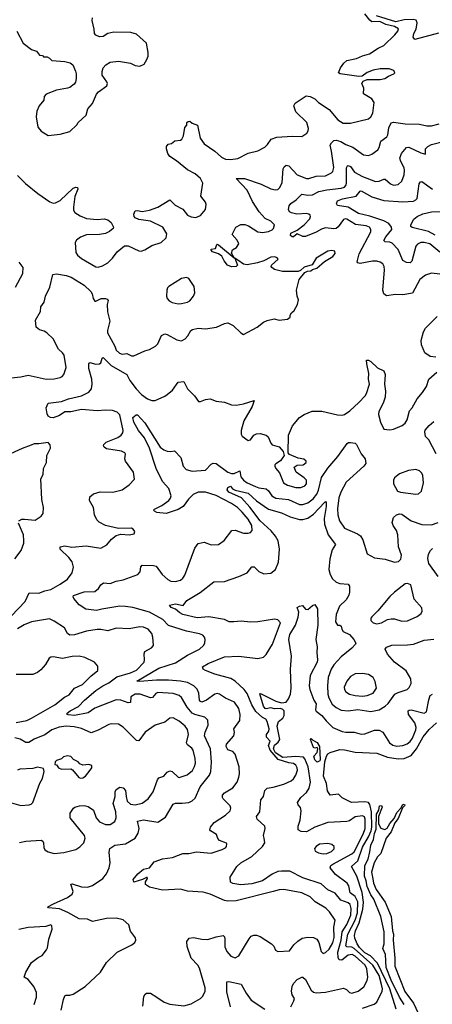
# Model space of a CAD drawing. Extents: x 1550320 to 1685906, y 509093 to 640511.
# Tile 327 of 532: x 1626175 to 1629642, y 563196 to 571481. Entities that reach past the tile are written whole.
import ezdxf

# ---------------------------------------------------------------- set-up
doc = ezdxf.new("R2010")
doc.units = 0

msp = doc.modelspace()

# ---------------------------------------------------------------- linework, layer by layer
at = {"layer": '0CON20XD'}
for points in [[(1626328.3, 570018.3), (1626428.8, 569948.8), (1626455, 569938.1), (1626475, 569940), (1626515, 569960.8), (1626625, 570063.3), (1626645, 570073.3), (1626659.3, 570069.3), (1626663.3, 570055), (1626637.4, 569992.6), (1626625.8, 569905), (1626627.3, 569877.3), (1626639.1, 569859.1), (1626681.7, 569831.7), (1626735, 569808.2), (1626825, 569799.1), (1626884.2, 569804.2), (1626915, 569795.7), (1626943.8, 569775), (1626963.8, 569735), (1626960, 569725), (1626930.3, 569699.7), (1626896.8, 569683.2), (1626845, 569674.4), (1626735, 569670), (1626685, 569651.4), (1626652, 569625), (1626640.8, 569605), (1626645, 569521.2), (1626659.4, 569499.4), (1626695, 569470.6), (1626815, 569402), (1626835, 569400), (1626871.3, 569408.7), (1626915, 569436), (1626955, 569474.2), (1626995, 569527.5), (1627055, 569577.1), (1627085, 569578.1), (1627175, 569535.8), (1627195, 569534.4), (1627225, 569544.3), (1627285, 569580.8), (1627364.4, 569605.6), (1627404.2, 569645.8), (1627409.7, 569679.7), (1627378.8, 569735), (1627275, 569785.8), (1627175, 569801.2), (1627145, 569813.3), (1627136.2, 569825), (1627134, 569845), (1627146.2, 569873.8), (1627163.6, 569876.4), (1627205, 569867.5), (1627265, 569879.4), (1627336.2, 569905), (1627435, 569964.2), (1627481.7, 569921.7), (1627545.5, 569885.5), (1627585, 569836), (1627615, 569821.4), (1627653.9, 569816.1), (1627695, 569833.8), (1627735, 569884.3), (1627741.2, 569925), (1627735.3, 569945.3), (1627698, 569995), (1627712.9, 570105), (1627695, 570144), (1627648.6, 570185), (1627585, 570218.1), (1627492.6, 570292.6), (1627435, 570328.8), (1627418.8, 570355), (1627408, 570395), (1627408.8, 570415), (1627422.5, 570435), (1627449.5, 570440.5), (1627478.3, 570461.7), (1627525, 570467.5), (1627538, 570475), (1627552, 570505), (1627563.3, 570575), (1627580, 570595), (1627580, 570615), (1627590, 570625), (1627605, 570627.5), (1627625, 570610), (1627667.5, 570595), (1627692.5, 570485), (1627725, 570437.8), (1627815, 570375.8), (1627871.4, 570325), (1627905, 570308.4), (1627945, 570304.7), (1628006.7, 570313.3), (1628095, 570357.3), (1628175, 570377.5), (1628235, 570409.5), (1628258.4, 570431.6), (1628287.1, 570475), (1628335, 570493.2), (1628465, 570502.1), (1628545, 570498.8), (1628588.1, 570525), (1628598.9, 570545), (1628600.5, 570565), (1628586.4, 570615), (1628494.8, 570704.8), (1628478.2, 570755), (1628490.9, 570779.1), (1628580.7, 570839.3), (1628615, 570836.2), (1628655, 570814.2), (1628686, 570785), (1628775.5, 570725.5), (1628849.5, 570639.5), (1628891.7, 570611.7), (1628955, 570609.6), (1629105, 570647.8), (1629125.6, 570665), (1629143.3, 570695), (1629153.4, 570783.4), (1629134.5, 570814.5), (1629065, 570857.5), (1629066, 570905), (1629050, 570945), (1629060, 570965), (1629095, 570976.7), (1629205, 570978), (1629244, 570986), (1629275, 571006.7), (1629320, 571025), (1629327.5, 571035), (1629320, 571055), (1629278.8, 571068.8), (1629205, 571068.9), (1629145, 571056.7), (1629094.3, 571035.7), (1629053.9, 571006.1), (1629025, 571002.5), (1628867.5, 571025), (1628852.5, 571035), (1628870, 571075), (1628898, 571115), (1628925, 571137.5), (1629004.1, 571154.1), (1629055, 571176.9), (1629115, 571193.8), (1629187.4, 571242.6), (1629235.7, 571265), (1629326.7, 571353.3), (1629351.9, 571385), (1629356.9, 571405), (1629324.4, 571425), (1629251.2, 571441.2), (1629200, 571465), (1629135, 571464.6), (1629117.1, 571477.1), (1629075, 571531.8)], [(1627243.3, 571145), (1627253.8, 571175), (1627253.8, 571205), (1627238.8, 571285), (1627155, 571359.2), (1627107.3, 571372.7), (1626964.3, 571375.7), (1626914.2, 571365.8), (1626875, 571340), (1626845, 571336.7), (1626815, 571350), (1626803.3, 571365), (1626801.7, 571401.7), (1626782.5, 571475), (1626785, 571496.7)], [(1629695, 571368.9), (1629494.5, 571314.5), (1629480.8, 571335), (1629487.1, 571365), (1629507.4, 571402.6), (1629514.7, 571455), (1629506.7, 571476.7), (1629482.2, 571482.2), (1629405, 571478.7), (1629335, 571464), (1629172.9, 571512.9)], [(1626150, 571385), (1626203.3, 571285), (1626275, 571230), (1626316.1, 571216.1), (1626341.7, 571181.7), (1626365, 571180), (1626375, 571170), (1626405, 571167.5), (1626425, 571157.5), (1626445, 571137.5), (1626555, 571130), (1626598.3, 571118.3), (1626620.7, 571100.7), (1626642.5, 571047.5), (1626650, 571025), (1626650, 570985), (1626643.3, 570955), (1626631.7, 570938.3), (1626595, 570911.2), (1626575.8, 570904.2), (1626485, 570889.2), (1626396.7, 570853.3), (1626380, 570835), (1626376.2, 570805), (1626337.5, 570755), (1626319.7, 570710.3), (1626314.3, 570665), (1626324.1, 570594.1), (1626328.8, 570575), (1626355, 570543.3), (1626415, 570506.7), (1626515, 570516.7), (1626595, 570540), (1626655, 570597.5), (1626665, 570616.7), (1626733, 570677), (1626748.3, 570731.7), (1626787.5, 570775), (1626820, 570855), (1626836.1, 570873.9), (1626905.8, 570924.2), (1626911.2, 570945), (1626907.7, 570957.7), (1626866.7, 571015), (1626866.7, 571045), (1626876.7, 571075), (1626898.3, 571101.7), (1626935, 571123.3), (1627005, 571131.2), (1627105, 571116.2), (1627146.1, 571096.1), (1627185, 571090), (1627221.7, 571108.3), (1627243.3, 571145)], [(1626499.5, 568709.5), (1626454.6, 568794.6), (1626402.5, 568845), (1626379.2, 568859.2), (1626340.8, 568870.8), (1626313.3, 568895), (1626306.7, 568953.3), (1626350, 569025), (1626351.2, 569065), (1626380.8, 569105), (1626392, 569155), (1626428.3, 569231.7), (1626453.8, 569336.2), (1626485, 569343.3), (1626565, 569330), (1626606.7, 569315), (1626715, 569246.7), (1626772, 569195), (1626784, 569175), (1626791.2, 569135), (1626805, 569113.3), (1626815, 569112.5), (1626860, 569135), (1626896.2, 569136.2), (1626910, 569130), (1626917, 569117), (1626910.6, 569085), (1626912.1, 569022.1), (1626931.2, 568945), (1626912.2, 568865), (1626912.9, 568845), (1626973.7, 568733.7), (1626985, 568701.2), (1627014.6, 568674.6), (1627035, 568667.8), (1627075, 568672.7), (1627112.9, 568652.9), (1627135, 568653.5), (1627225, 568694.4), (1627265, 568705.7), (1627315, 568734), (1627335.5, 568754.5), (1627367.6, 568822.4), (1627393.2, 568836.8), (1627415, 568832.9), (1627495, 568787.1), (1627535, 568779.2), (1627564.3, 568795.7), (1627588.7, 568821.3), (1627611.4, 568865), (1627625.4, 568874.6), (1627675, 568885.6), (1627735, 568878.5), (1627827.2, 568892.8), (1627894.6, 568925.4), (1627925, 568931.1), (1627969.1, 568909.1), (1628032.5, 568845), (1628055, 568833.3), (1628171.2, 568895), (1628223.8, 568935), (1628255, 568950.6), (1628314, 568964), (1628355, 568953.8), (1628425, 568962), (1628448.3, 568978.3), (1628447.5, 568995), (1628457.5, 569015), (1628480, 569035), (1628508.8, 569085), (1628516.7, 569125), (1628506.2, 569155), (1628502, 569205), (1628523.9, 569296.1), (1628570, 569355), (1628593.6, 569366.4), (1628621.7, 569368.3), (1628635, 569380), (1628670.7, 569389.3), (1628735, 569445.8), (1628805, 569488.1), (1628827.1, 569515), (1628824, 569534), (1628795, 569540), (1628765, 569534.2), (1628666, 569475), (1628632.3, 569417.7), (1628565, 569398), (1628535, 569370), (1628515, 569362.5), (1628383, 569363), (1628315, 569378.8), (1628293.3, 569395), (1628286.7, 569405), (1628290, 569415), (1628346.2, 569465), (1628337.6, 569477.6), (1628317.5, 569485), (1628285, 569483.1), (1628226.6, 569453.4), (1628174, 569436), (1628085, 569417.9), (1628054, 569424), (1628007.3, 569457.3), (1627982.9, 569473.2), (1627977.1, 569477), (1627955.9, 569515.9), (1627963.8, 569545), (1627996.2, 569565), (1628015.9, 569594.1), (1628003.3, 569625), (1627961.2, 569675), (1627991.2, 569735), (1628032.8, 569757.2), (1628066.4, 569756.4), (1628096.4, 569746.4), (1628175, 569695.8), (1628215, 569689.4), (1628265, 569697.8), (1628295, 569711.9), (1628306.9, 569725), (1628316, 569755), (1628285, 569786.9), (1628238.8, 569808.8), (1628185.8, 569865), (1628130.9, 569950.9), (1628085.4, 570045.4), (1627993.3, 570145), (1628065, 570144), (1628205, 570097.9), (1628285, 570058.2), (1628325, 570048.5), (1628345, 570053.1), (1628362, 570068), (1628379.6, 570110.4), (1628389.5, 570225), (1628397.8, 570242.2), (1628415, 570257.5), (1628435, 570250.6), (1628505, 570174.6), (1628585, 570144.5), (1628605, 570143.6), (1628665, 570163.8), (1628745, 570168.5), (1628795, 570191.4), (1628805.6, 570205), (1628813.5, 570236.5), (1628795.8, 570375.8), (1628784, 570425), (1628794, 570446), (1628815.8, 570464.2), (1628835, 570466.7), (1628873.8, 570455), (1628915, 570431.1), (1628975, 570409.5), (1629065, 570342.9), (1629105, 570337.1), (1629135, 570350), (1629183, 570387), (1629195.4, 570404.6), (1629209.8, 570460.2), (1629259.1, 570495), (1629267.4, 570512.6), (1629277.6, 570572.4), (1629295, 570613.8), (1629315, 570620), (1629415, 570605.4), (1629535, 570603.1), (1629595, 570588.2), (1629635, 570587.1), (1629699.2, 570605)], [(1629705, 569340), (1629635, 569349.1), (1629585, 569331.5), (1629537.1, 569295), (1629475, 569180), (1629395, 569165.5), (1629332.2, 569167.8), (1629257.8, 569157.8), (1629235, 569174), (1629225.6, 569204.4), (1629241.5, 569375), (1629236.7, 569405), (1629225, 569426), (1629205, 569441.4), (1629175, 569448.9), (1629138.7, 569448.7), (1629035, 569430), (1629016.2, 569435), (1629010.6, 569445), (1629028.2, 569511.8), (1629125.5, 569695), (1629126.7, 569715), (1629114.2, 569735), (1629085, 569747.9), (1628997, 569757), (1628925, 569803.1), (1628910, 569805), (1628895, 569799.2), (1628852, 569738), (1628833.3, 569725), (1628815, 569721.8), (1628745, 569730), (1628710.1, 569719.9), (1628667.1, 569692.9), (1628575, 569655.5), (1628555, 569657.8), (1628505, 569678.8), (1628476.7, 569655), (1628465, 569654.2), (1628450, 569665), (1628454, 569685), (1628505, 569710), (1628564.5, 569755), (1628612.2, 569805), (1628618.9, 569825), (1628615.6, 569835), (1628605.3, 569845.3), (1628585, 569851.1), (1628504.7, 569844.7), (1628458, 569855), (1628442.9, 569865), (1628434.5, 569885), (1628440.5, 569915), (1628451.8, 569935), (1628498.9, 569965), (1628545, 570011.8), (1628595, 570005.8), (1628635, 570008.4), (1628688.8, 570035), (1628755, 570048.9), (1628875, 570062.5), (1628905, 570072.9), (1628916.2, 570085), (1628921.8, 570105), (1628921.9, 570235), (1628928.2, 570251.8), (1628935, 570254.5), (1628953.3, 570245), (1628987.8, 570197.8), (1629055, 570162), (1629165, 570119.1), (1629195, 570121.5), (1629235, 570140.6), (1629245, 570140), (1629290.4, 570100.4), (1629315, 570090), (1629355.6, 570094.4), (1629385, 570123.8), (1629406.7, 570175), (1629408.1, 570211.9), (1629404.4, 570235), (1629376.7, 570286.7), (1629370, 570315), (1629384.4, 570355), (1629425, 570406), (1629445, 570407.8), (1629545, 570360), (1629585, 570350), (1629586, 570395), (1629603.8, 570415), (1629635, 570431.2), (1629755, 570462.5)], [(1626155, 570168.8), (1626221.9, 570101.9), (1626328.3, 570018.3)], [(1629704.1, 569524.1), (1629620.8, 569595), (1629575, 569607.3), (1629545, 569606.7), (1629517.8, 569592.2), (1629503.3, 569575), (1629471.4, 569448.6), (1629455, 569435.7), (1629425, 569438.1), (1629395, 569454.4), (1629355, 569548.2), (1629305, 569601.1), (1629285, 569609.6), (1629245, 569612.5), (1629233.4, 569623.4), (1629251.2, 569655), (1629302.7, 569715), (1629300, 569735), (1629276.2, 569765), (1629235, 569789), (1629117.9, 569827.9), (1629020.6, 569850.6), (1628935, 569903.1), (1628845, 569918.8), (1628836.2, 569935), (1628845, 569957.1), (1628886.2, 569975), (1629002.5, 569997.5), (1629035, 570039.2), (1629045, 570041.5), (1629135, 569991), (1629235, 569959.8), (1629395, 569949.2), (1629485.3, 569954.7), (1629505, 569964.4), (1629513.9, 569976.1), (1629530.8, 570099.2), (1629542.5, 570117.5), (1629555, 570120.6), (1629643.9, 570053.9)], [(1629665, 569667.4), (1629608.8, 569698.8), (1629471.8, 569731.8), (1629462.2, 569742.2), (1629462.5, 569755), (1629486.8, 569803.2), (1629513.9, 569826.1), (1629562.9, 569847.1), (1629635, 569863.3), (1629782.8, 569867.2)], [(1627955, 569401.8), (1627922, 569415), (1627891.9, 569451.9), (1627872.7, 569492.7), (1627845, 569510), (1627795, 569527.5), (1627783, 569543), (1627785, 569550), (1627820, 569555), (1627831.2, 569588.8), (1627835, 569592.5), (1627845, 569586.7), (1627977.1, 569477), (1627982.9, 569473.2), (1628004, 569416), (1627995, 569404.4), (1627955, 569401.8)], [(1626138.7, 569231.3), (1626200, 569345), (1626203.1, 569395), (1626169.8, 569439.8)], [(1627505, 569090), (1627535, 569093.8), (1627585, 569104), (1627604.1, 569115.9), (1627636.1, 569153.9), (1627646.1, 569183.9), (1627640, 569235), (1627595, 569302.5), (1627575, 569311.2), (1627535, 569303.3), (1627427.5, 569235), (1627416.7, 569225), (1627410, 569205), (1627407.5, 569155), (1627413.3, 569135), (1627430, 569115), (1627455, 569101.2), (1627505, 569090)], [(1629671.7, 568641.7), (1629625, 568645.7), (1629577.9, 568677.9), (1629550, 568745), (1629547.3, 568782.7), (1629568.2, 568855), (1629583.8, 568886.2), (1629682.1, 568985)], [(1626048.9, 568461.1), (1626185, 568475.6), (1626245, 568490.6), (1626397.3, 568457.3), (1626465, 568459.2), (1626515, 568470), (1626532.3, 568477.7), (1626545.7, 568494.3), (1626564.2, 568555), (1626547.3, 568657.3), (1626535, 568677.1), (1626499.5, 568709.5)], [(1626105.5, 566465), (1626220.4, 566585), (1626255, 566657.5), (1626336, 566655), (1626385, 566674.7), (1626435.8, 566685), (1626515, 566732), (1626576.9, 566773.1), (1626615, 566826.2), (1626625.6, 566875), (1626615, 566920), (1626588.5, 566955), (1626515.8, 567025), (1626514.2, 567045.8), (1626555, 567054.4), (1626612, 567042), (1626734.4, 567054.4), (1626855.9, 567034.1), (1626907.3, 567062.7), (1626945, 567110), (1626985, 567141.2), (1627025, 567153.3), (1627095, 567146.7), (1627137.5, 567155), (1627142.5, 567175), (1627127.5, 567195), (1627115, 567201.2), (1627005, 567198.8), (1626895, 567225.6), (1626842.6, 567252.6), (1626823.4, 567273.4), (1626803.4, 567313.4), (1626794.4, 567375), (1626760, 567435), (1626765, 567466.7), (1626795, 567490), (1626850.9, 567509.1), (1626955.9, 567505.9), (1627034.3, 567525.7), (1627095, 567568), (1627140, 567615), (1627132, 567675), (1627062.5, 567765), (1627057.5, 567785), (1627063.9, 567823.9), (1627057.7, 567837.7), (1627030.3, 567850.3), (1626905, 567870), (1626884.1, 567884.1), (1626880, 567895), (1626882.7, 567907.3), (1626900, 567925), (1627000, 567965), (1627027.1, 567985), (1627041.4, 568005), (1627044.3, 568025.7), (1627015.3, 568155), (1626995, 568179.6), (1626955, 568194), (1626895, 568196.4), (1626825, 568189.7), (1626695, 568200.8), (1626605, 568181.6), (1626555, 568182.5), (1626509.1, 568150.9), (1626455, 568130), (1626432.9, 568132.9), (1626414.2, 568145), (1626404.3, 568165), (1626396, 568215), (1626413.3, 568255), (1626525, 568268.8), (1626585, 568290.3), (1626695, 568316.8), (1626754.4, 568345.6), (1626778.6, 568375), (1626784.8, 568415), (1626779.6, 568455), (1626754.6, 568545), (1626755.8, 568585), (1626765, 568595.6), (1626815, 568583.3), (1626845.9, 568584.1), (1626855.9, 568594.1), (1626867.5, 568632.5), (1626875, 568638.8), (1626942, 568572), (1627074.4, 568495), (1627100.6, 568445), (1627152.5, 568375), (1627197.6, 568327.6), (1627249.7, 568289.7), (1627285, 568277.5), (1627312.7, 568277.3), (1627395, 568312), (1627415, 568328)], [(1627415, 568328), (1627457.5, 568365), (1627505, 568430), (1627555, 568436.7), (1627585.8, 568375), (1627643.3, 568315), (1627678.3, 568268.3), (1627695, 568267.5), (1627735.9, 568284.1), (1627775, 568291.4), (1627825, 568270.8), (1627895, 568262.5), (1627955, 568240.8), (1627995, 568237.1), (1628055, 568248.1), (1628145, 568277.5), (1628127.1, 568225), (1628058.1, 568105), (1628035.8, 568025), (1628035, 567992.5), (1628045, 567976.7), (1628095, 567940), (1628115, 567946.7), (1628143.3, 567985), (1628164.3, 567995.7), (1628195, 567998.6), (1628246.7, 567985), (1628262.3, 567972.3), (1628285, 567917.5), (1628296.7, 567905), (1628355.7, 567885.7), (1628388.3, 567848.3), (1628397, 567813), (1628365, 567770), (1628327.5, 567745), (1628317.5, 567735), (1628317.5, 567725), (1628326.7, 567705), (1628357.8, 567667.8), (1628392, 567585), (1628425, 567564.5), (1628495, 567543.9), (1628537.5, 567545), (1628570.6, 567559.4), (1628584.3, 567575), (1628584.2, 567605), (1628566.2, 567626.2), (1628496.7, 567675), (1628482.5, 567715), (1628505, 567732.5), (1628555.8, 567734.2), (1628582.5, 567755), (1628582.5, 567765), (1628561.7, 567781.7), (1628515, 567792.5), (1628442.5, 567822.5), (1628430, 567835), (1628434.3, 567985), (1628466.4, 568063.6), (1628525.5, 568134.5), (1628565, 568158.6), (1628633.4, 568186.6), (1628715, 568186.7), (1628846.3, 568156.3), (1628885, 568153.5), (1628905, 568158.9), (1628949.4, 568190.6), (1629025, 568259.4), (1629077, 568317), (1629088.6, 568335), (1629114.4, 568415), (1629107.1, 568455), (1629108.6, 568505), (1629090.8, 568585), (1629090, 568615), (1629105, 568616.2), (1629125, 568606), (1629182.1, 568552.1), (1629235, 568526), (1629246.5, 568495), (1629239.6, 568415), (1629249.5, 568355), (1629245.5, 568305), (1629228.9, 568255), (1629193.5, 568185), (1629189.7, 568159.7), (1629207.5, 568095), (1629234.2, 568034.2), (1629285, 568029.2), (1629315, 568034.4), (1629388, 568065), (1629415, 568086.9), (1629431.1, 568115), (1629449.1, 568190.9), (1629471.5, 568215), (1629515, 568292), (1629560, 568345), (1629591.9, 568395), (1629613.2, 568456.8), (1629680, 568515)], [(1626838, 566695), (1626855, 566726.7), (1626877.7, 566742.3), (1626935, 566736.9), (1626985, 566755.5), (1627045, 566766.9), (1627166.3, 566813.7), (1627185.7, 566835), (1627193, 566877), (1627205, 566890), (1627299.1, 566889.1), (1627322.1, 566882.1), (1627372.4, 566812.4), (1627419.5, 566769.5), (1627445, 566756), (1627485, 566752.9), (1627525, 566764.3), (1627545, 566781.2), (1627561.7, 566808.3), (1627646.7, 567033.3), (1627675, 567073.1), (1627723.5, 567083.5), (1627785, 567061.9), (1627845, 567064.3), (1627891.7, 567098.3), (1627957.9, 567182.1), (1627985, 567184.3), (1628055, 567160.6), (1628095, 567161.4), (1628112.9, 567167.1), (1628126.8, 567183.2), (1628125.8, 567224.2), (1628095, 567279.5), (1628045, 567338.2), (1628004.4, 567375), (1627955, 567409.3), (1627825, 567476.6), (1627735, 567506), (1627675, 567505.2), (1627631.9, 567485), (1627592.4, 567447.6), (1627547.1, 567385), (1627505, 567358.7), (1627405, 567324.5), (1627327.5, 567335), (1627306.7, 567345), (1627300, 567355), (1627308.6, 567361.4), (1627368.1, 567391.9), (1627426.7, 567435), (1627441.5, 567455), (1627446.9, 567475), (1627427.1, 567535), (1627374.1, 567594.1), (1627321.8, 567705), (1627265.4, 567874.6), (1627223.8, 567963.8), (1627173.1, 568025), (1627132.7, 568095), (1627126, 568135), (1627152.7, 568157.3), (1627165, 568156.4), (1627225, 568088.9), (1627355, 567883.6), (1627385, 567861.1), (1627415, 567850.9), (1627445, 567847.5), (1627475, 567852.5), (1627528.3, 567798.3), (1627547.1, 567725), (1627574.2, 567695), (1627625, 567681.5), (1627735, 567691.5), (1627785, 567741.2), (1627801.7, 567748.3), (1627825, 567746.2), (1627924.4, 567675), (1627955, 567662), (1627977.2, 567662.8), (1628025, 567683.8), (1628033.2, 567635), (1628055.9, 567605), (1628085, 567584.8), (1628155, 567552.7), (1628185, 567541.6), (1628245, 567534.7), (1628265, 567517.1), (1628293.8, 567475), (1628328, 567455), (1628433.8, 567443.8), (1628525, 567402.7), (1628555, 567402.7), (1628595, 567415.3), (1628641, 567449), (1628670.7, 567489.3), (1628685, 567523.1), (1628712.1, 567627.9), (1628763.7, 567706.3), (1628847.7, 567805), (1628926, 567915), (1628936.9, 567923.1), (1628955.6, 567924.4), (1628995, 567916.9), (1629005, 567907.1), (1629045, 567828), (1629078.6, 567785), (1629082.1, 567747.9), (1629068, 567725), (1628919.1, 567590.9), (1628873.7, 567506.3), (1628856.4, 567456.4), (1628844.7, 567365), (1628848, 567315), (1628862.1, 567265), (1628905, 567202.7), (1629014.3, 567154.3), (1629037.9, 567137.9), (1629059.5, 567105), (1629095, 566986.7), (1629155, 566954), (1629245, 566940.8), (1629325, 566916), (1629357.7, 566922.3), (1629377.7, 566942.3), (1629383.9, 566976.1), (1629358.6, 567045), (1629353.6, 567145), (1629341.7, 567181.7), (1629313.6, 567225), (1629305, 567250), (1629316.5, 567293.5), (1629342, 567315), (1629365, 567323.5), (1629385, 567320.5), (1629464.8, 567264.8), (1629555, 567232.7), (1629635, 567231.2), (1629690.9, 567249.1)], [(1629675, 567828.8), (1629613.5, 567945), (1629584.3, 567975), (1629578.3, 568011.7), (1629583.4, 568026.6), (1629615, 568066), (1629655, 568100)], [(1626166.7, 567265), (1626193, 567277), (1626215, 567278.6), (1626305, 567270), (1626355.6, 567304.4), (1626371.2, 567325), (1626373.8, 567375), (1626360.6, 567445), (1626352.1, 567617.9), (1626370.8, 567655), (1626374.3, 567705), (1626400, 567755), (1626401.4, 567815), (1626432.9, 567875), (1626431.2, 567905), (1626415, 567923.8), (1626335, 567911.5), (1626295, 567913.1), (1626269.8, 567900.2), (1626195, 567872.9), (1625935, 567754.6)], [(1629505, 567487.5), (1629525, 567490), (1629552, 567515), (1629569.4, 567585), (1629562.5, 567645), (1629553.3, 567665), (1629534.2, 567685), (1629503.4, 567696.6), (1629442.2, 567687.8), (1629365, 567660), (1629324.7, 567625.3), (1629316.9, 567605), (1629317.1, 567575), (1629348.8, 567515), (1629375.7, 567504.3), (1629505, 567487.5)], [(1628454.5, 563175.5), (1628479.2, 563225), (1628484, 563245), (1628465, 563276.7), (1628458.1, 563305), (1628465, 563346.7), (1628475, 563370), (1628505, 563403.8), (1628545, 563423.3), (1628555, 563423.3), (1628575, 563403.8), (1628624.4, 563315), (1628645, 563297.8), (1628665, 563291.8), (1628745, 563296.7), (1628895, 563330.8), (1628920.3, 563320.3), (1628945, 563293.8), (1628965, 563288.1), (1629020, 563305), (1629066.5, 563343.5), (1629094.5, 563395), (1629100, 563425), (1629092.7, 563495), (1629077.6, 563525), (1628995, 563600.8), (1628968.6, 563615), (1628935, 563608.1), (1628882.5, 563567.5), (1628860.4, 563570.4), (1628849.8, 563589.8), (1628847, 563635), (1628876, 563735), (1628884.9, 563805.1), (1628925, 563865.9), (1628957.4, 563945), (1628961.5, 564001.5), (1628951.3, 564035), (1628935, 564048.8), (1628872.8, 564072.8), (1628825, 564131.8), (1628765, 564159.6), (1628708.7, 564208.7), (1628555, 564258.9), (1628445, 564315.7), (1628375, 564317.3), (1628345, 564312.1), (1628295, 564289.6), (1628215, 564233.7), (1628125, 564210.8), (1628032.2, 564202.2), (1627965, 564212), (1627945, 564222.5), (1627942.5, 564265), (1628000, 564355), (1628032, 564385), (1628125, 564438.2), (1628215.4, 564525), (1628234.5, 564555), (1628228.1, 564595), (1628223.1, 564616.9), (1628236.2, 564675), (1628233.3, 564695), (1628171.2, 564755), (1628166, 564775), (1628193.4, 564816.6), (1628201.9, 564915), (1628222.5, 564945), (1628235.7, 564995), (1628255, 565014.2), (1628305, 565022.2), (1628395, 565049.2), (1628455, 565075.5), (1628475, 565092.2), (1628496.4, 565125), (1628508.2, 565165), (1628507.1, 565185), (1628495, 565208.9), (1628475, 565222.9), (1628435, 565226.6), (1628346.4, 565256.4), (1628278.9, 565335), (1628265.2, 565374.8), (1628279.1, 565409.1), (1628250, 565445), (1628250, 565465), (1628267, 565493), (1628271.2, 565515), (1628254.4, 565575), (1628242.5, 565595), (1628215, 565610), (1628159.3, 565659.3), (1628125.9, 565715), (1628085, 565811.5), (1628060.8, 565845), (1627986.4, 565915), (1627948.7, 565938.7), (1627813.5, 565973.5), (1627735, 566004.2), (1627717.5, 566015), (1627710, 566035), (1627757.1, 566065), (1627895, 566118.4), (1628015, 566125.9), (1628175, 566104.3), (1628222.1, 566117.9), (1628245, 566138.8), (1628299.1, 566225), (1628365.6, 566405), (1628345, 566430), (1628315, 566436.9), (1628176.7, 566413.3), (1628115, 566411.6), (1628035, 566418.8), (1627975, 566412.9), (1627935, 566412.9), (1627895, 566433.3), (1627765, 566455.3), (1627665, 566446.6), (1627545.3, 566475.3), (1627519.5, 566489.5), (1627485, 566521.4), (1627446.7, 566535), (1627434.2, 566555.8), (1627485, 566565.8), (1627547, 566553), (1627580, 566595), (1627690.2, 566659.8), (1627805, 566751.2), (1627895, 566753.5), (1628015, 566795.6), (1628085, 566827.5), (1628125, 566878), (1628145, 566876), (1628185, 566837.5), (1628225, 566817.1), (1628285, 566824.4), (1628325, 566855.8), (1628350.4, 566915), (1628357.8, 567025), (1628346.1, 567095), (1628324.4, 567135), (1628288.8, 567178.8), (1628195, 567265.2), (1628109.1, 567379.1), (1628037.5, 567457.5), (1627932.5, 567505), (1627919.2, 567525), (1627923.8, 567545), (1627945, 567555.6), (1627963.9, 567533.9), (1627985, 567522.7), (1628095, 567497.7), (1628165, 567432.4), (1628265, 567363.1), (1628375, 567332.2), (1628447.6, 567297.6), (1628525, 567276.6), (1628555, 567274.6), (1628595, 567286.7), (1628645, 567319.6), (1628735, 567418.8), (1628745, 567427.5), (1628748.8, 567418.8), (1628750.8, 567385), (1628734.2, 567285), (1628736.7, 567235), (1628766.2, 567145), (1628829.2, 567065), (1628799.5, 567020.5), (1628780, 566945), (1628773.5, 566855), (1628783.3, 566813.3), (1628803.1, 566775), (1628835, 566746.7), (1628866.1, 566736.1), (1628935, 566730), (1628947.3, 566715), (1628947, 566663), (1628940.7, 566639.3), (1628919.5, 566600.5), (1628862.5, 566545), (1628833.8, 566475), (1628828.2, 566415), (1628845, 566385.8), (1628865.8, 566385.8), (1628875, 566377.5), (1628881.5, 566351.5), (1628893.3, 566333.3), (1628945, 566308.1), (1628982.9, 566265), (1628998.6, 566235), (1628997.5, 566225), (1628965, 566191.9)], [(1626132.5, 566945), (1626186.4, 567013.6), (1626208.6, 567075), (1626210, 567095), (1626205.7, 567145), (1626164, 567245)], [(1629690.6, 566795), (1629613.1, 566905), (1629604.2, 566945.8), (1629610.8, 566985), (1629625.9, 567014.1), (1629645, 567030)], [(1629175, 566398.5), (1629215, 566404.5), (1629265, 566433.1), (1629295, 566440.6), (1629325, 566439.4), (1629385, 566418.9), (1629435, 566422.2), (1629515, 566459.4), (1629547.5, 566485), (1629557.1, 566505), (1629555, 566532.5), (1629488.6, 566605), (1629462.5, 566725), (1629435, 566736.2), (1629415, 566733.8), (1629324.2, 566665), (1629285, 566628.6), (1629185, 566508), (1629132.6, 566457.4), (1629124.2, 566445), (1629124.2, 566425), (1629143.8, 566405), (1629175, 566398.5)], [(1627209.3, 563180.7), (1627218.1, 563261.9), (1627228.6, 563281.4), (1627241.2, 563288.8), (1627275, 563289.2), (1627325.8, 563255), (1627388, 563215), (1627435, 563196.7), (1627555, 563183.3), (1627615, 563200.5), (1627695, 563244.2), (1627714.6, 563265.4), (1627732.2, 563305), (1627733.1, 563335), (1627685, 563498.8), (1627671.4, 563525), (1627615.7, 563585), (1627582.6, 563682.6), (1627578.9, 563725), (1627597.9, 563752.1), (1627635, 563758.8), (1627705, 563744.6), (1627755, 563741.5), (1627826.5, 563763.5), (1627885, 563774), (1627894.3, 563764.3), (1627899.4, 563745), (1627898.3, 563678.3), (1627915, 563640), (1627949.7, 563599.7), (1627985, 563588), (1628015, 563603.8), (1628102, 563748), (1628120.6, 563769.4), (1628141.1, 563778.9), (1628165, 563777.8), (1628195, 563766.7), (1628290, 563705), (1628310, 563685), (1628325, 563652.5), (1628345, 563640), (1628443, 563647), (1628478.8, 563695), (1628512.8, 563727.2), (1628549.1, 563750.9), (1628595, 563760.7), (1628645, 563758.9), (1628672.5, 563745), (1628688.2, 563715), (1628709.1, 563639.1), (1628725, 563624), (1628745, 563630.8), (1628775, 563661.1), (1628805, 563712.2), (1628817.8, 563757.8), (1628815.4, 563844.6), (1628825.7, 563905), (1628776.7, 563975), (1628746.9, 564005), (1628658.8, 564058.8), (1628615, 564100.5), (1628545, 564132.7), (1628395, 564161.2), (1628355, 564158.7), (1628305.4, 564145.4), (1627995, 564067.7), (1627925, 564063.6), (1627895, 564069.5), (1627775, 564123.8), (1627715, 564139.6), (1627585, 564147.5), (1627525, 564163.5), (1627375, 564156.9), (1627265, 564182), (1627232, 564205), (1627232.5, 564227.5), (1627248.8, 564255), (1627245.7, 564265.7), (1627207.5, 564245), (1627133.6, 564223.6), (1627127.5, 564245), (1627167.5, 564295), (1627215, 564334), (1627265, 564344), (1627305, 564393.8), (1627375, 564419.4), (1627457.9, 564432.1), (1627510.3, 564449.7), (1627545, 564464), (1627596, 564466), (1627661.3, 564478.7), (1627785, 564468.6), (1627875, 564498), (1627905, 564513.8), (1627913.8, 564525), (1627916.2, 564545), (1627911.2, 564551.2), (1627853.8, 564575), (1627840.3, 564590.3), (1627827.5, 564625), (1627776.7, 564655), (1627772, 564665), (1627776.9, 564685), (1627808.5, 564725), (1627905, 564786.5), (1627943.1, 564825), (1627947.8, 564845), (1627944.4, 564865), (1627884.2, 564925), (1627877.5, 564935), (1627877.5, 564955), (1627895, 564974.2), (1627965, 565017.1), (1628001.9, 565065), (1628017, 565107), (1628022.9, 565135), (1628020, 565195), (1627985, 565300), (1627965, 565324), (1627925, 565338), (1627910.6, 565365), (1627911.4, 565385), (1627974.5, 565455), (1627979.5, 565485), (1627974.4, 565515), (1628025.6, 565585), (1628026.7, 565635), (1628015, 565686.2), (1627978.9, 565738.9), (1627905, 565771.9), (1627855, 565805.6), (1627835, 565811.5), (1627815, 565806.2), (1627745, 565754.6), (1627705, 565739.5), (1627693.3, 565743.3), (1627685.6, 565755), (1627679.6, 565815), (1627667.1, 565847.1), (1627638.9, 565875), (1627585, 565903.3), (1627525, 565915.9), (1627425, 565923.5), (1627325, 565923.8), (1627180.9, 565910.9), (1627158.8, 565915), (1627345, 566025.2), (1627485, 566068.4), (1627585, 566133.3), (1627685.3, 566184.7), (1627718, 566215), (1627730, 566235), (1627732, 566265), (1627727.5, 566285), (1627712.4, 566302.4), (1627685, 566313.1), (1627575, 566335.4), (1627425, 566384.6), (1627376.4, 566435), (1627265, 566494.8), (1627125, 566533.7), (1627065, 566544.2), (1627015.3, 566545.3), (1626865, 566522.1), (1626818.9, 566508.9), (1626730.8, 566520.8), (1626675, 566556.2), (1626629.5, 566609.5), (1626623.8, 566625), (1626626.7, 566635), (1626715, 566667.1), (1626805, 566670), (1626838, 566695)], [(1628306.1, 565346.1), (1628314.7, 565375), (1628347.2, 565402.8), (1628360.3, 565425), (1628336.9, 565535), (1628349.6, 565575), (1628385.6, 565604.4), (1628398, 565625), (1628396.7, 565665), (1628387.3, 565677.3), (1628365, 565685.6), (1628315, 565682.5), (1628285, 565689.5), (1628245, 565681.6), (1628237.1, 565685), (1628222.7, 565705), (1628192, 565808), (1628195, 565812.5), (1628205, 565808.8), (1628326.7, 565746.7), (1628375, 565732.7), (1628412.6, 565737.4), (1628434.5, 565765), (1628450.4, 565805), (1628456.7, 565855), (1628450.6, 566015), (1628459.4, 566125), (1628436.7, 566265), (1628445, 566308.8), (1628492.9, 566387.1), (1628515, 566453.3), (1628521.2, 566495), (1628507.5, 566535), (1628525, 566546.7), (1628551.7, 566551.7), (1628575, 566520), (1628595, 566517.5), (1628635, 566552.5), (1628655, 566560), (1628677.5, 566525), (1628681.1, 566385), (1628664.3, 566265), (1628674.1, 566204.1), (1628671.2, 566155), (1628678.1, 566095), (1628674.3, 566075), (1628616.4, 565963.6), (1628607.3, 565875), (1628612.5, 565845), (1628647.1, 565755), (1628666.1, 565725), (1628660, 565675), (1628665, 565661.9), (1628715, 565626.9), (1628750.1, 565580.1), (1628805.2, 565525.2), (1628885, 565491.3), (1628915, 565484.7), (1628985.4, 565485.4), (1629045, 565468.9), (1629075, 565471.9), (1629155, 565503.1), (1629195, 565502.2), (1629225, 565487.1), (1629282.7, 565395), (1629310, 565375), (1629345, 565368.7), (1629395, 565374), (1629431.3, 565388.7), (1629455, 565408.2), (1629475.4, 565435), (1629503.8, 565505), (1629506, 565525), (1629495, 565564.3), (1629442.5, 565635), (1629439.2, 565665), (1629447.8, 565672.2), (1629465, 565673.5), (1629574.4, 565645.6), (1629594.5, 565655.5), (1629611.5, 565758.5), (1629625, 565794), (1629645, 565806.9)], [(1626524.3, 563145.7), (1626542.5, 563235), (1626555, 563266.7), (1626565, 563273.8), (1626595, 563271.4), (1626625, 563282.2), (1626725, 563344.2), (1626852.5, 563465), (1626905, 563548.8), (1626995, 563634), (1627116.7, 563695), (1627141.2, 563715), (1627150, 563735), (1627146.7, 563755), (1627105, 563812.5), (1627091.2, 563865), (1627045, 563906), (1626985, 563919.2), (1626905, 563917.5), (1626785, 563892), (1626745, 563911.2), (1626675, 563914), (1626579.5, 563969.5), (1626508.1, 563998.1), (1626416.4, 564006.4), (1626412, 564015), (1626459.4, 564040.6), (1626576.4, 564093.6), (1626616.7, 564123.3), (1626623.8, 564145), (1626605, 564206.7), (1626615, 564210), (1626693, 564183), (1626745, 564180.6), (1626785.1, 564194.9), (1626873.1, 564255), (1626905.3, 564295), (1626927.3, 564345), (1626935.4, 564385.4), (1626926, 564475), (1626932.2, 564507.8), (1626974.2, 564535.8), (1627064.4, 564545.6), (1627146, 564595), (1627170, 564635), (1627178.6, 564675), (1627165, 564737.1), (1627215, 564748.6), (1627335, 564729.2), (1627400, 564770), (1627465, 564880), (1627485, 564887.5), (1627540.9, 564889.1), (1627595, 564894.3), (1627625, 564908.6), (1627649.4, 564930.6), (1627690.3, 565025), (1627768.5, 565125), (1627781.8, 565155), (1627787.2, 565232.8), (1627779.2, 565345), (1627727.5, 565455), (1627733.2, 565485), (1627758.2, 565545), (1627755, 565586.2), (1627730.9, 565610.9), (1627645, 565634.1), (1627625, 565645.3), (1627583.2, 565695), (1627535, 565777.3), (1627514.7, 565794.7), (1627465, 565810.9), (1627335, 565820.5), (1627317.9, 565812.1), (1627291.4, 565778.6), (1627275, 565773.3), (1627186.9, 565806.9), (1627145, 565806), (1627107.8, 565782.2), (1627106, 565735), (1627085, 565731.8), (1627025, 565756.2), (1626985, 565757.9), (1626805, 565688.9), (1626750.2, 565649.8), (1626635, 565624.8), (1626582, 565632), (1626573.3, 565635), (1626573.8, 565645), (1626599.2, 565665), (1626668.9, 565701.1), (1626720.4, 565755), (1626815, 565836.7), (1626873.4, 565876.6), (1626925, 565901.5), (1626989.7, 565950.3), (1627104.3, 565985), (1627155, 566006.7), (1627220, 566075), (1627224.5, 566095), (1627220, 566145), (1627227.5, 566165), (1627281.2, 566195), (1627300, 566215), (1627294.4, 566285), (1627284.1, 566315.9), (1627255, 566352.2), (1627215, 566368.5), (1627185, 566371.5), (1627095, 566356.5), (1626985, 566360), (1626915, 566337.8), (1626855, 566350), (1626825, 566348.9), (1626734.6, 566335.4), (1626635, 566304.5), (1626595, 566303.1), (1626577.4, 566317.4), (1626550, 566365), (1626465, 566420.7), (1626425, 566438.2), (1626275, 566413.6), (1626210.7, 566389.3), (1626155, 566355.8)], [(1628965, 566191.9), (1628875, 566119.2), (1628815, 566051.4), (1628790.8, 566015), (1628766.7, 565945), (1628760, 565875), (1628764.2, 565805), (1628771.8, 565775), (1628801.9, 565721.9), (1628835, 565692.2), (1628875, 565671.1), (1628935, 565665.5), (1629015, 565675.4), (1629125, 565660.9), (1629195, 565672.5), (1629245.8, 565704.2), (1629272.3, 565727.7), (1629328.1, 565805), (1629355, 565820.4), (1629432, 565845), (1629448.9, 565861.1), (1629465.5, 565895), (1629461.5, 565935), (1629422.9, 566002.9), (1629325.7, 566075), (1629265, 566141.2), (1629246.2, 566185), (1629258, 566202), (1629302.7, 566217.3), (1629435, 566220), (1629485, 566226.9), (1629575, 566258.6), (1629655, 566268)], [(1626145, 565566.2), (1626235, 565583.9), (1626275, 565604.1), (1626468.9, 565715), (1626550.8, 565779.2), (1626590.8, 565799.2), (1626634, 565855), (1626703.4, 565886.6), (1626772.8, 565957.2), (1626831.2, 566005), (1626831.7, 566041.7), (1626802.5, 566075), (1626723.2, 566113.2), (1626675, 566125.6), (1626615, 566122.2), (1626535, 566104.5), (1626455, 566120), (1626435, 566117.5), (1626421.7, 566108.3), (1626392, 566055), (1626350.8, 566009.2), (1626325, 565987.1), (1626285, 565971.1), (1626145, 565971.9)], [(1629055, 565789.3), (1629095, 565794), (1629145.7, 565815), (1629172.5, 565855), (1629162.7, 565912.7), (1629145.7, 565945.7), (1629105, 565970.8), (1629055, 565979.4), (1628995, 565975.6), (1628954.6, 565955.4), (1628922.9, 565915), (1628900.6, 565865), (1628903.1, 565845), (1628915.8, 565825), (1628945, 565806.7), (1628993.6, 565793.6), (1629055, 565789.3)], [(1626173.4, 564556.6), (1626225, 564568.9), (1626355.7, 564575.7), (1626368.6, 564568.6), (1626375.8, 564555.8), (1626377.5, 564515), (1626386, 564495), (1626415, 564477.8), (1626465, 564465.5), (1626545, 564472.5), (1626645, 564499.4), (1626679.4, 564520.6), (1626714.3, 564555), (1626724.4, 564595), (1626718.1, 564615), (1626597.5, 564765), (1626599.2, 564805), (1626625.8, 564845), (1626638.8, 564855), (1626676.6, 564866.6), (1626715, 564869.5), (1626750.4, 564860.4), (1626795, 564830), (1626817.1, 564765), (1626845, 564731.4), (1626895, 564707.8), (1626935, 564708.5), (1626973.1, 564735), (1626986.4, 564765), (1626981.5, 564815), (1626961.4, 564885), (1626977.8, 564945), (1626977.1, 564985), (1626985, 565003.3), (1627015, 565024), (1627045, 565016.2), (1627062.5, 564995), (1627069.4, 564945), (1627076.9, 564905), (1627105, 564880), (1627145, 564875.6), (1627205, 564889.4), (1627252.9, 564925), (1627297.4, 564982.6), (1627333.5, 565085), (1627345, 565101.1), (1627385, 565115.6), (1627415, 565148.6), (1627435, 565159.4), (1627456, 565155), (1627505, 565106.2), (1627513.9, 565103.9), (1627583, 565127), (1627626.3, 565163.7), (1627644.4, 565195.6), (1627651.4, 565225), (1627650, 565265), (1627631.4, 565335), (1627620.7, 565350.7), (1627585, 565378), (1627576.9, 565395), (1627592.7, 565465), (1627585, 565508), (1627564.4, 565535), (1627515, 565577.8), (1627465, 565607.1), (1627435, 565604), (1627395, 565571.1), (1627312, 565545), (1627228.1, 565485), (1627175, 565412.5), (1627155.5, 565415.5), (1627045, 565528.6), (1627005, 565551.9), (1626945, 565555.6), (1626925, 565551.4), (1626835, 565502.5), (1626775, 565481.5), (1626695, 565517.8), (1626630.9, 565530.9), (1626564.1, 565535.9), (1626505, 565527.3), (1626445, 565506.5), (1626385, 565462.7), (1626295, 565426.4), (1626250.2, 565399.8), (1626225, 565400), (1626177.1, 565427.1), (1626135, 565438.8)], [(1629338.5, 563155), (1629285.1, 563325), (1629182.5, 563542.5), (1629122.4, 563602.4), (1629075, 563629.6), (1629031.2, 563675), (1629009.8, 563705), (1628991.3, 563751.3), (1628988.3, 563775), (1628995.2, 563815), (1629028, 563882), (1629059.4, 563995), (1629065.1, 564055), (1629053.4, 564136.6), (1629009.1, 564275), (1628962.7, 564355), (1629016.2, 564403.8), (1629055, 564518.9), (1629105.5, 564604.5), (1629127.5, 564655), (1629133.3, 564686.7), (1629131.7, 564815), (1629117.7, 564877.7), (1629105, 564892.7), (1629075, 564899.1), (1628963.7, 564893.7), (1628884.3, 564934.3), (1628853, 564963), (1628785, 564956), (1628762.4, 564992.4), (1628752.7, 565052.7), (1628728, 565115), (1628738.8, 565235), (1628753.2, 565285), (1628765, 565302.9), (1628785, 565315.6), (1628865, 565340), (1628905, 565337.1), (1628995, 565317.6), (1629175, 565309.3), (1629266, 565276), (1629355, 565261.1), (1629405, 565264.3), (1629465, 565288.3), (1629510.4, 565345), (1629565, 565445.8), (1629615, 565508.2), (1629676.3, 565565)], [(1628675, 565232.2), (1628655, 565252.2), (1628647.5, 565285), (1628675.3, 565314.7), (1628681.4, 565345), (1628675, 565355.8), (1628655, 565352.5), (1628645, 565357.5), (1628618, 565425), (1628625, 565433.8), (1628639.1, 565419.1), (1628675, 565399.2), (1628694.2, 565365.8), (1628700.6, 565255), (1628697.5, 565245), (1628675, 565232.2)], [(1629055, 563164.6), (1629153.7, 563196.3), (1629177.1, 563212.9), (1629220, 563305), (1629222.9, 563325), (1629215, 563362.5), (1629195, 563437.6), (1629141.2, 563525), (1628985, 563665.1), (1628965, 563676.2), (1628925, 563679.5), (1628916.6, 563686.6), (1628931.3, 563785), (1628992.9, 563905), (1629012.1, 563965), (1629016.7, 564056.7), (1628995, 564104.1), (1628952.9, 564135), (1628941.5, 564191.5), (1628927.9, 564215), (1628828.7, 564288.7), (1628783.1, 564345), (1628790.5, 564365), (1628805.5, 564375), (1628965, 564461.4), (1628985, 564477.8), (1629061.9, 564628.1), (1629078.7, 564675), (1629078.8, 564755), (1629073.4, 564773.4), (1629055, 564780.4), (1628995, 564772.2), (1628945, 564739.1), (1628925, 564732.7), (1628765, 564725.4), (1628655, 564685.3), (1628585, 564648.2), (1628540.9, 564650.9), (1628514.5, 564664.5), (1628513.5, 564695), (1628531.8, 564745), (1628540, 564825), (1628535, 564852.5), (1628514, 564875), (1628510, 564895), (1628538, 564935), (1628585, 564978.1), (1628606.9, 565015), (1628617.5, 565065), (1628600, 565195), (1628572, 565262), (1628560.4, 565275), (1628495, 565281.3), (1628385, 565272.7), (1628325, 565312.8), (1628306.1, 565346.1)], [(1626685, 565098.8), (1626705, 565102.5), (1626726.2, 565115), (1626766.7, 565165), (1626780, 565185), (1626780, 565205), (1626755, 565212.5), (1626705, 565207.5), (1626680.7, 565220.7), (1626665, 565237.5), (1626626.4, 565256.4), (1626605, 565280), (1626575, 565286.2), (1626541.7, 565278.3), (1626525, 565262.5), (1626485, 565247.5), (1626472.5, 565235), (1626470, 565215), (1626485, 565210), (1626500, 565185), (1626526.4, 565173.6), (1626605, 565177.5), (1626619.5, 565169.5), (1626672.5, 565105), (1626685, 565098.8)], [(1626185, 564868.6), (1626255, 564873.8), (1626270.5, 564879.5), (1626283.8, 564895), (1626345, 565057.5), (1626367.5, 565095), (1626380, 565155), (1626375, 565180), (1626325, 565191.2), (1626285, 565181.4), (1626175, 565173.5), (1626155, 565165.6)], [(1626085, 564897.5), (1626185, 564868.6)], [(1629405, 563194.7), (1629365, 563256.7), (1629295, 563397.5), (1629254.7, 563505.3), (1629249.3, 563615), (1629225.6, 563665), (1629237.3, 563705), (1629236.9, 563805), (1629208.8, 563935), (1629149.8, 564079.8), (1629125, 564118.1), (1629095, 564186.9), (1629086.9, 564235), (1629072.3, 564275), (1629076.1, 564365), (1629102.5, 564417.5), (1629117.7, 564477.7), (1629126, 564535), (1629148, 564582), (1629155, 564632.5), (1629171.5, 564668.5), (1629174.3, 564795), (1629191.8, 564828.2), (1629198, 564865), (1629215, 564870), (1629220.8, 564855), (1629189.1, 564775), (1629189.5, 564715), (1629208.9, 564678.9), (1629243.5, 564666.5), (1629261.5, 564678.5), (1629285, 564718.6), (1629320.6, 564759.4), (1629345, 564808.8), (1629380, 564850), (1629395, 564880), (1629410, 564875), (1629407.5, 564865), (1629390.7, 564849.3), (1629355, 564758.8), (1629328.3, 564721.7), (1629295, 564646), (1629255.2, 564594.8), (1629208.5, 564465), (1629182.2, 564437.8), (1629152.7, 564387.3), (1629131, 564309), (1629142.7, 564252.7), (1629149.2, 564215), (1629170.8, 564160.8), (1629247.2, 564055), (1629295, 563933.8), (1629307.5, 563815), (1629315.9, 563785), (1629312.1, 563735), (1629326.8, 563585), (1629325.8, 563515.8), (1629412.2, 563302.2), (1629484.5, 563205), (1629522.2, 563122.2)], [(1628725, 564462.2), (1628755, 564463.8), (1628795, 564482.2), (1628817.5, 564505), (1628818, 564525), (1628799.1, 564539.1), (1628765, 564549.2), (1628695, 564542), (1628666.2, 564525), (1628652.3, 564507.7), (1628658.8, 564485), (1628685, 564470), (1628725, 564462.2)], [(1626295, 563194.2), (1626316.7, 563255), (1626315.5, 563295.5), (1626293.8, 563345), (1626245, 563403.3), (1626212.5, 563425), (1626225, 563467.5), (1626273, 563547), (1626329.1, 563590.9), (1626362.4, 563607.6), (1626400, 563655), (1626407.9, 563672.1), (1626419.4, 563745), (1626447, 563827), (1626445.8, 563855), (1626435, 563863.8), (1626395, 563850), (1626245, 563841.8), (1626167.5, 563825)], [(1627947.3, 563175), (1627915, 563300), (1627914.3, 563385.7), (1627932, 563388), (1628035.8, 563365.8), (1628078.9, 563288.9), (1628120.5, 563230.5), (1628235, 563154.3)]]:
    msp.add_lwpolyline(points, dxfattribs=at)

doc.saveas('drawing.dxf')
